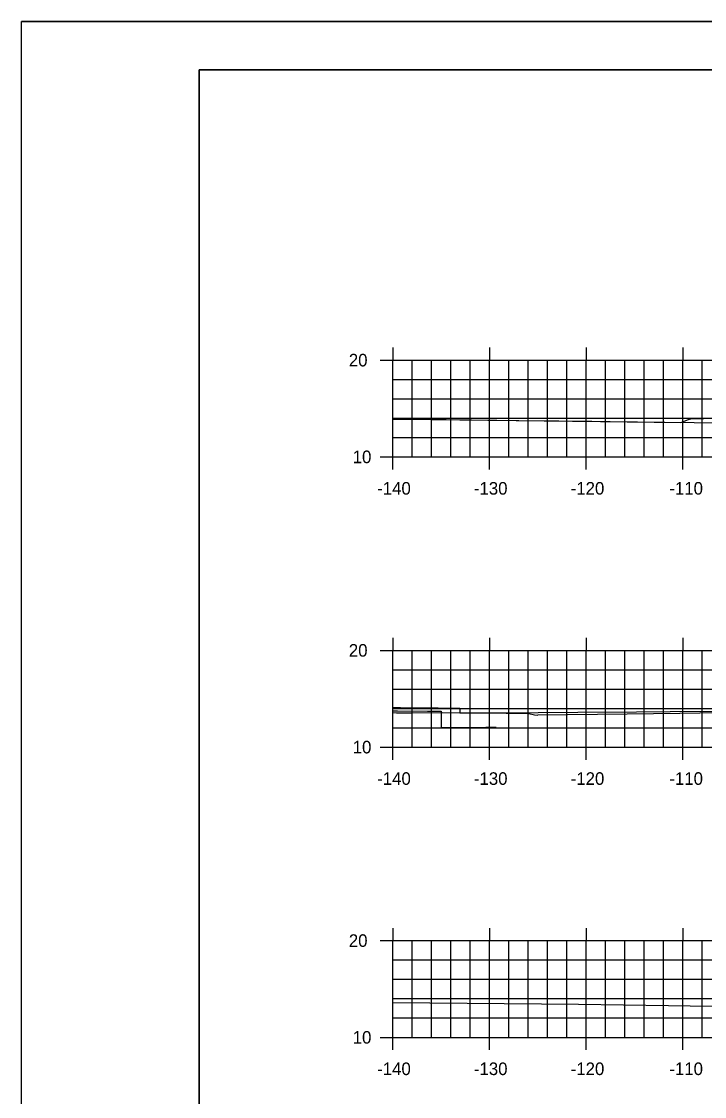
# Model space of a CAD drawing. Extents: x 40011 to 50684, y 49949 to 72236.
# Drawn here: x 41575.1 to 41645.7, y 68460.7 to 68571.8 of the extents above; entities that cross this region are included whole.
import ezdxf

# ---------------------------------------------------------------- set-up
doc = ezdxf.new("R2010")
doc.units = 0
for name, color, linetype in [('1', 7, 'Continuous'), ('41', 7, 'Continuous'), ('51', 7, 'Continuous'), ('53', 7, 'Continuous'), ('55', 7, 'Continuous'), ('57', 7, 'Continuous'), ('58', 7, 'Continuous'), ('59', 7, 'Continuous'), ('60', 7, 'Continuous')]:
    doc.layers.add(name, color=color, linetype=linetype)

msp = doc.modelspace()

# ---------------------------------------------------------------- linework, layer by layer
at = {"layer": '1'}
for p, q in [((41924.5, 68571.8), (41575.12, 68571.8)), ((41593.5, 68566.8), (41593.5, 68356.8)), ((41923.5, 68566.8), (41593.5, 68566.8))]:
    msp.add_line(p, q, dxfattribs=at)
at = {"layer": '41'}
for points in [[(41575.12, 68571.8), (41924.5, 68571.8), (41924.5, 68351.8), (41575.12, 68351.8)], [(41593.5, 68566.8), (41923.5, 68566.8), (41923.5, 68356.8), (41593.5, 68356.8)]]:
    msp.add_lwpolyline(points, close=True, dxfattribs=at)
at = {"layer": '51'}
for p, q in [((41612.2, 68536.8), (41613.5, 68536.8)), ((41613.5, 68526.8), (41613.5, 68536.8)), ((41615.5, 68526.8), (41615.5, 68536.8)), ((41617.5, 68526.8), (41617.5, 68536.8)), ((41619.5, 68526.8), (41619.5, 68536.8)), ((41621.5, 68526.8), (41621.5, 68536.8)), ((41625.5, 68526.8), (41625.5, 68536.8)), ((41627.5, 68526.8), (41627.5, 68536.8)), ((41629.5, 68526.8), (41629.5, 68536.8)), ((41631.5, 68526.8), (41631.5, 68536.8)), ((41635.5, 68526.8), (41635.5, 68536.8)), ((41637.5, 68526.8), (41637.5, 68536.8)), ((41639.5, 68526.8), (41639.5, 68536.8)), ((41641.5, 68526.8), (41641.5, 68536.8)), ((41645.5, 68526.8), (41645.5, 68536.8)), ((41612.2, 68526.8), (41613.5, 68526.8)), ((41613.5, 68526.8), (41893.5, 68526.8)), ((41613.5, 68525.5), (41613.5, 68526.8)), ((41623.5, 68525.5), (41623.5, 68526.8)), ((41633.5, 68525.5), (41633.5, 68526.8)), ((41643.5, 68525.5), (41643.5, 68526.8)), ((41612.2, 68506.8), (41613.5, 68506.8)), ((41613.5, 68496.8), (41613.5, 68506.8)), ((41615.5, 68496.8), (41615.5, 68506.8)), ((41617.5, 68496.8), (41617.5, 68506.8)), ((41619.5, 68496.8), (41619.5, 68506.8)), ((41621.5, 68496.8), (41621.5, 68506.8)), ((41625.5, 68496.8), (41625.5, 68506.8)), ((41627.5, 68496.8), (41627.5, 68506.8)), ((41629.5, 68496.8), (41629.5, 68506.8)), ((41631.5, 68496.8), (41631.5, 68506.8)), ((41635.5, 68496.8), (41635.5, 68506.8)), ((41637.5, 68496.8), (41637.5, 68506.8)), ((41639.5, 68496.8), (41639.5, 68506.8)), ((41641.5, 68496.8), (41641.5, 68506.8)), ((41645.5, 68496.8), (41645.5, 68506.8)), ((41612.2, 68496.8), (41613.5, 68496.8)), ((41613.5, 68496.8), (41893.5, 68496.8)), ((41613.5, 68495.5), (41613.5, 68496.8)), ((41623.5, 68495.5), (41623.5, 68496.8)), ((41633.5, 68495.5), (41633.5, 68496.8)), ((41643.5, 68495.5), (41643.5, 68496.8)), ((41612.2, 68476.8), (41613.5, 68476.8)), ((41613.5, 68466.8), (41613.5, 68476.8)), ((41615.5, 68466.8), (41615.5, 68476.8)), ((41617.5, 68466.8), (41617.5, 68476.8)), ((41619.5, 68466.8), (41619.5, 68476.8)), ((41621.5, 68466.8), (41621.5, 68476.8)), ((41625.5, 68466.8), (41625.5, 68476.8)), ((41627.5, 68466.8), (41627.5, 68476.8)), ((41629.5, 68466.8), (41629.5, 68476.8)), ((41631.5, 68466.8), (41631.5, 68476.8)), ((41635.5, 68466.8), (41635.5, 68476.8)), ((41637.5, 68466.8), (41637.5, 68476.8)), ((41639.5, 68466.8), (41639.5, 68476.8)), ((41641.5, 68466.8), (41641.5, 68476.8)), ((41645.5, 68466.8), (41645.5, 68476.8)), ((41612.2, 68466.8), (41613.5, 68466.8)), ((41613.5, 68466.8), (41893.5, 68466.8)), ((41613.5, 68465.5), (41613.5, 68466.8)), ((41623.5, 68465.5), (41623.5, 68466.8)), ((41633.5, 68465.5), (41633.5, 68466.8)), ((41643.5, 68465.5), (41643.5, 68466.8))]:
    msp.add_line(p, q, dxfattribs=at)
at = {"layer": '53'}
for p, q in [((41613.5, 68534.8), (41893.5, 68534.8)), ((41613.5, 68532.8), (41893.5, 68532.8)), ((41613.5, 68530.8), (41893.5, 68530.8)), ((41613.5, 68528.8), (41893.5, 68528.8)), ((41613.5, 68504.8), (41893.5, 68504.8)), ((41613.5, 68502.8), (41893.5, 68502.8)), ((41613.5, 68500.8), (41893.5, 68500.8)), ((41613.5, 68498.8), (41893.5, 68498.8)), ((41613.5, 68474.8), (41893.5, 68474.8)), ((41613.5, 68472.8), (41893.5, 68472.8)), ((41613.5, 68470.8), (41893.5, 68470.8)), ((41613.5, 68468.8), (41893.5, 68468.8))]:
    msp.add_line(p, q, dxfattribs=at)
at = {"layer": '55'}
for p, q in [((41613.5, 68536.8), (41893.5, 68536.8)), ((41613.5, 68526.8), (41613.5, 68536.8)), ((41623.5, 68526.8), (41623.5, 68536.8)), ((41633.5, 68526.8), (41633.5, 68536.8)), ((41643.5, 68526.8), (41643.5, 68536.8)), ((41613.5, 68526.8), (41893.5, 68526.8)), ((41613.5, 68506.8), (41893.5, 68506.8)), ((41613.5, 68496.8), (41613.5, 68506.8)), ((41623.5, 68496.8), (41623.5, 68506.8)), ((41633.5, 68496.8), (41633.5, 68506.8)), ((41643.5, 68496.8), (41643.5, 68506.8)), ((41613.5, 68496.8), (41893.5, 68496.8)), ((41613.5, 68476.8), (41893.5, 68476.8)), ((41613.5, 68466.8), (41613.5, 68476.8)), ((41623.5, 68466.8), (41623.5, 68476.8)), ((41633.5, 68466.8), (41633.5, 68476.8)), ((41643.5, 68466.8), (41643.5, 68476.8)), ((41613.5, 68466.8), (41893.5, 68466.8))]:
    msp.add_line(p, q, dxfattribs=at)
at = {"layer": '57'}
for points in [[(41613.5, 68530.69), (41617.52, 68530.65), (41635, 68530.45), (41643.28, 68530.34), (41644.07, 68530.68), (41644.42, 68530.77), (41645.67, 68530.78), (41649.81, 68530.98)], [(41613.5, 68500.37), (41613.89, 68500.36), (41614.31, 68500.35), (41615.51, 68500.34), (41618.65, 68500.39), (41621.5, 68500.36), (41625.22, 68500.31), (41625.36, 68500.31), (41625.69, 68500.31), (41625.89, 68500.31), (41626.12, 68500.31), (41627.56, 68500.3), (41627.57, 68500.29), (41628.15, 68500.14), (41628.49, 68500.1), (41628.51, 68500.15), (41637.74, 68500.24), (41643.17, 68500.31), (41651.45, 68500.44)], [(41613.5, 68470.39), (41632.71, 68470.22), (41642.02, 68470.08), (41644.24, 68470.06), (41664.82, 68469.88)]]:
    msp.add_lwpolyline(points, dxfattribs=at)
at = {"layer": '58'}
msp.add_lwpolyline([(41613.5, 68500.55), (41614, 68500.55), (41617.11, 68500.53), (41617.62, 68500.52), (41618.5, 68500.52), (41618.5, 68500.16), (41618.52, 68498.85), (41619.7, 68498.84), (41620.45, 68498.84), (41623.11, 68498.85), (41624.18, 68498.86)], dxfattribs=at)
at = {"layer": '59'}
for points in [[(41613.5, 68530.7), (41619.02, 68530.65), (41624.25, 68530.59), (41626.55, 68530.57), (41630.69, 68530.53), (41634.08, 68530.48), (41635.97, 68530.46), (41641.62, 68530.39), (41647.69, 68530.31)], [(41613.5, 68500.89), (41614.32, 68500.88), (41617.11, 68500.87), (41618.21, 68500.86), (41620.44, 68500.84), (41620.45, 68500.59), (41620.45, 68500.34), (41623.11, 68500.36), (41624.43, 68500.36), (41632.64, 68500.41), (41638.69, 68500.45), (41642.18, 68500.47), (41649.21, 68500.52)]]:
    msp.add_lwpolyline(points, dxfattribs=at)
at = {"layer": '60'}
for p, q in [((41613.5, 68538.1), (41613.5, 68536.8)), ((41623.5, 68538.1), (41623.5, 68536.8)), ((41633.5, 68538.1), (41633.5, 68536.8)), ((41643.5, 68538.1), (41643.5, 68536.8)), ((41613.5, 68508.1), (41613.5, 68506.8)), ((41623.5, 68508.1), (41623.5, 68506.8)), ((41633.5, 68508.1), (41633.5, 68506.8)), ((41643.5, 68508.1), (41643.5, 68506.8)), ((41613.5, 68478.1), (41613.5, 68476.8)), ((41623.5, 68478.1), (41623.5, 68476.8)), ((41633.5, 68478.1), (41633.5, 68476.8)), ((41643.5, 68478.1), (41643.5, 68476.8))]:
    msp.add_line(p, q, dxfattribs=at)

# ---------------------------------------------------------------- texts
at = {"layer": '51'}
for s, height, p in [('20', 1.3, (41608.96, 68536.15)), ('10', 1.3, (41609.36, 68526.15)), ('-', 0.0001, (41613.5, 68526.8)), ('-140', 1.3, (41611.89, 68522.9)), ('-130', 1.3, (41621.89, 68522.9)), ('-120', 1.3, (41631.9, 68522.9)), ('-110', 1.3, (41642.1, 68522.9)), ('20', 1.3, (41608.96, 68506.15)), ('10', 1.3, (41609.36, 68496.15)), ('-', 0.0001, (41613.5, 68496.8)), ('-140', 1.3, (41611.89, 68492.9)), ('-130', 1.3, (41621.89, 68492.9)), ('-120', 1.3, (41631.9, 68492.9)), ('-110', 1.3, (41642.1, 68492.9)), ('20', 1.3, (41608.96, 68476.15)), ('10', 1.3, (41609.36, 68466.15)), ('-', 0.0001, (41613.5, 68466.8)), ('-140', 1.3, (41611.89, 68462.9)), ('-130', 1.3, (41621.89, 68462.9)), ('-120', 1.3, (41631.9, 68462.9)), ('-110', 1.3, (41642.1, 68462.9))]:
    msp.add_text(s, height=height, dxfattribs=at).set_placement(p)

doc.saveas('drawing.dxf')
